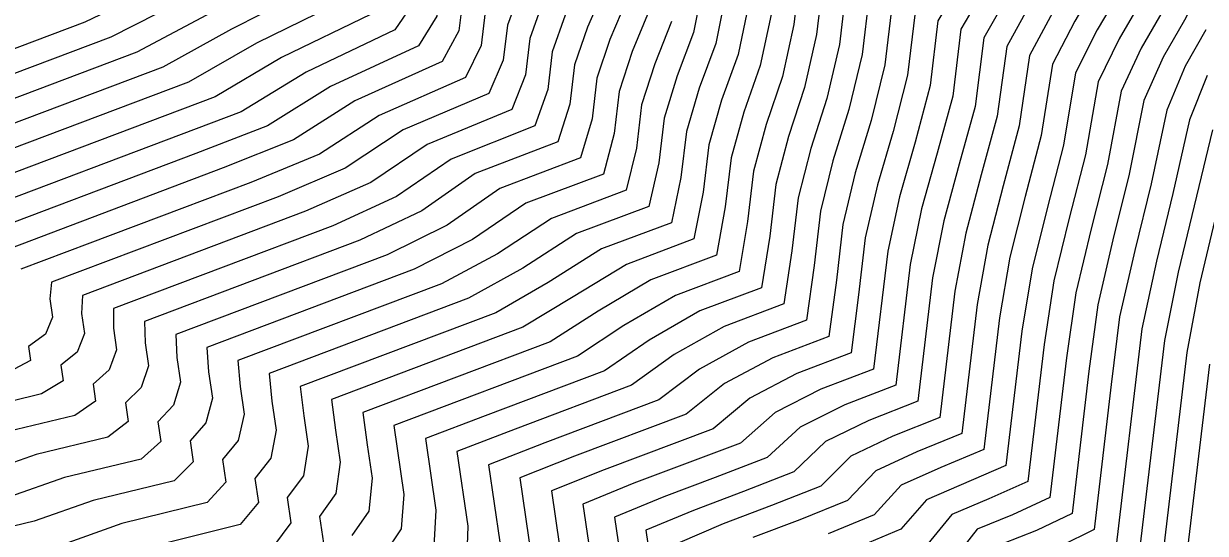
# Model space of a CAD drawing. Extents: x 2356077 to 2359823, y 225951 to 227822.
# Drawn here: x 2356881.8 to 2356948.1, y 227248.3 to 227276.8 of the extents above; entities that cross this region are included whole.
import ezdxf

# ---------------------------------------------------------------- set-up
doc = ezdxf.new("R2010")
doc.units = 0
doc.layers.add('DTM Contours Major', color=7, linetype='Continuous')
doc.layers.add('DTM Contours Minor', color=7, linetype='Continuous')

msp = doc.modelspace()

# ---------------------------------------------------------------- linework, layer by layer
at = {"layer": 'DTM Contours Major'}
for points in [[(2356931.662, 227319.394), (2356930.065, 227317.339), (2356928.465, 227315.253), (2356926.86, 227313.119), (2356925.245, 227310.92), (2356923.617, 227308.636), (2356921.974, 227306.253), (2356919.827, 227303.007), (2356917.689, 227299.626), (2356915.602, 227296.173), (2356913.464, 227292.722), (2356908.791, 227285.781), (2356908.362, 227283.86), (2356908.092, 227281.964), (2356907.092, 227280.065), (2356906.407, 227278.253), (2356906.192, 227276.447), (2356905.25, 227274.712), (2356900.361, 227272.506), (2356896.917, 227270.321), (2356892.972, 227268.748), (2356879.872, 227263.807)], [(2356923.029, 227318.711), (2356921.778, 227317.026), (2356920.51, 227315.295), (2356919.219, 227313.495), (2356917.897, 227311.605), (2356916.539, 227309.601), (2356914.395, 227306.312), (2356909.931, 227299.196), (2356902.463, 227288.105), (2356901.962, 227286.539), (2356901.754, 227285.114), (2356900.701, 227283.496), (2356900.133, 227281.988), (2356899.964, 227280.568), (2356898.544, 227279.123), (2356893.433, 227276.538), (2356889.575, 227274.408), (2356871.316, 227267.521)], [(2356948.36, 227309.721), (2356945.713, 227306.253), (2356943.147, 227302.792), (2356940.68, 227299.352), (2356938.33, 227295.948), (2356936.381, 227293.002), (2356934.552, 227290.081), (2356932.857, 227287.174), (2356931.311, 227284.267), (2356929.646, 227281.59), (2356927.924, 227278.897), (2356927.542, 227275.677), (2356926.835, 227272.639), (2356925.935, 227269.834), (2356925.232, 227267.072), (2356924.88, 227264.105), (2356924.433, 227261.123), (2356921.082, 227259.859), (2356918.278, 227258.285), (2356915.886, 227256.567), (2356909.341, 227254.099), (2356906.081, 227252.841), (2356906.691, 227248.657), (2356906.611, 227246.54)], [(2356949.052, 227299.989), (2356946.329, 227296.173), (2356943.787, 227292.465), (2356941.949, 227289.66), (2356940.245, 227286.911), (2356938.685, 227284.188), (2356937.275, 227281.465), (2356935.815, 227279.029), (2356934.36, 227276.527), (2356933.915, 227272.774), (2356933.034, 227269.576), (2356932.157, 227266.449), (2356931.506, 227263.34), (2356930.702, 227256.563), (2356927.855, 227255.473), (2356925.346, 227254.22), (2356923.488, 227252.511), (2356920.566, 227251.391), (2356917.686, 227250.305), (2356914.92, 227249.165), (2356915.645, 227244.198)], [(2356949.277, 227288.993), (2356947.579, 227286.344), (2356946.015, 227283.767), (2356944.589, 227281.226), (2356943.303, 227278.681), (2356942, 227276.494), (2356940.789, 227274.09), (2356940.126, 227270.025), (2356939.221, 227266.543), (2356938.356, 227263.086), (2356937.78, 227259.605), (2356936.886, 227252.067), (2356932.432, 227250.137), (2356930.998, 227248.485), (2356928.495, 227247.44)], [(2356914.367, 227278.833), (2356913.407, 227276.643), (2356912.682, 227274.525), (2356912.421, 227272.331), (2356911.738, 227270.217), (2356907.098, 227268.431), (2356904.11, 227266.342), (2356900.638, 227264.698), (2356888.557, 227260.142), (2356888.583, 227258.947), (2356888.773, 227257.649), (2356888.371, 227256.438), (2356887.481, 227255.572), (2356887.632, 227254.539), (2356886.5, 227253.643), (2356882.468, 227252.684), (2356879.587, 227251.673)], [(2356921.155, 227278.453), (2356920.612, 227275.725), (2356919.683, 227273.233), (2356918.957, 227270.8), (2356918.65, 227268.217), (2356918.115, 227265.681), (2356914.199, 227264.205), (2356911.193, 227262.332), (2356908.26, 227260.632), (2356897.292, 227256.495), (2356897.483, 227254.856), (2356897.734, 227253.139), (2356897.463, 227251.478), (2356896.558, 227250.268), (2356896.765, 227248.851), (2356895.783, 227247.541)], [(2356948.174, 227273.942), (2356947.192, 227271.449), (2356946.258, 227267.314), (2356945.334, 227263.516), (2356944.512, 227259.729), (2356943.071, 227247.585)]]:
    msp.add_lwpolyline(points, dxfattribs=at)
at = {"layer": 'DTM Contours Minor'}
for points in [[(2356923.957, 227322.148), (2356920.441, 227317.379), (2356919.238, 227315.724), (2356918.01, 227314.002), (2356916.75, 227312.189), (2356915.452, 227310.264), (2356913.315, 227306.97), (2356911.11, 227303.443), (2356908.763, 227299.805), (2356901.201, 227288.575), (2356900.682, 227287.074), (2356900.476, 227285.742), (2356899.411, 227284.178), (2356898.878, 227282.734), (2356898.718, 227281.391), (2356897.142, 227279.983), (2356892.023, 227277.321), (2356888.119, 227275.247), (2356869.642, 227268.278)], [(2356931.69, 227321.529), (2356928.658, 227317.612), (2356927.13, 227315.61), (2356925.592, 227313.559), (2356924.042, 227311.441), (2356922.475, 227309.236), (2356920.886, 227306.927), (2356918.736, 227303.67), (2356916.583, 227300.263), (2356914.472, 227296.775), (2356912.264, 227293.284), (2356907.523, 227286.243), (2356907.082, 227284.396), (2356906.831, 227282.593), (2356905.821, 227280.751), (2356905.152, 227279), (2356904.947, 227277.27), (2356903.932, 227275.603), (2356898.995, 227273.318), (2356895.451, 227271.113), (2356891.426, 227269.553), (2356878.146, 227264.545)], [(2356921.328, 227320.779), (2356919.1, 227317.727), (2356917.962, 227316.147), (2356916.798, 227314.501), (2356915.601, 227312.767), (2356914.363, 227310.922), (2356912.236, 227307.624), (2356910.025, 227304.077), (2356907.593, 227300.413), (2356899.94, 227289.047), (2356899.403, 227287.609), (2356899.192, 227286.368), (2356898.117, 227284.856), (2356897.623, 227283.477), (2356897.473, 227282.214), (2356895.7, 227280.827), (2356890.6, 227278.091), (2356886.662, 227276.086), (2356867.999, 227269.047)], [(2356933.139, 227319.201), (2356931.469, 227317.063), (2356929.799, 227314.894), (2356928.125, 227312.676), (2356926.446, 227310.395), (2356924.76, 227308.033), (2356923.063, 227305.576), (2356920.92, 227302.342), (2356918.798, 227298.989), (2356916.736, 227295.571), (2356914.664, 227292.159), (2356910.059, 227285.32), (2356909.642, 227283.324), (2356909.35, 227281.336), (2356908.359, 227279.38), (2356907.662, 227277.507), (2356907.438, 227275.623), (2356906.56, 227273.818), (2356901.719, 227271.693), (2356898.371, 227269.528), (2356894.512, 227267.941), (2356881.602, 227263.072)], [(2356917.759, 227318.076), (2356916.686, 227316.57), (2356915.586, 227315), (2356914.452, 227313.344), (2356913.277, 227311.578), (2356911.162, 227308.279), (2356908.922, 227304.731), (2356898.681, 227289.521), (2356898.123, 227288.144), (2356897.902, 227286.991), (2356896.815, 227285.53), (2356896.367, 227284.219), (2356896.227, 227283.035), (2356894.197, 227281.649), (2356889.156, 227278.842), (2356885.203, 227276.924), (2356866.413, 227269.837)], [(2356924.435, 227318.432), (2356923.116, 227316.671), (2356921.781, 227314.862), (2356920.425, 227312.984), (2356919.041, 227311.015), (2356917.624, 227308.935), (2356915.476, 227305.652), (2356913.289, 227302.171), (2356911.097, 227298.583), (2356903.727, 227287.637), (2356903.242, 227286.003), (2356903.028, 227284.484), (2356901.986, 227282.812), (2356901.388, 227281.243), (2356901.21, 227279.744), (2356899.92, 227278.254), (2356894.832, 227275.746), (2356891.028, 227273.568), (2356873.009, 227266.772)], [(2356925.843, 227318.158), (2356924.455, 227316.318), (2356923.053, 227314.43), (2356921.632, 227312.473), (2356920.186, 227310.426), (2356918.711, 227308.268), (2356916.56, 227304.993), (2356914.382, 227301.535), (2356912.223, 227297.98), (2356909.86, 227294.402), (2356904.991, 227287.171), (2356904.522, 227285.468), (2356904.3, 227283.853), (2356903.27, 227282.125), (2356902.642, 227280.495), (2356902.456, 227278.919), (2356901.269, 227277.375), (2356896.234, 227274.939), (2356892.51, 227272.738), (2356874.715, 227266.027)], [(2356927.251, 227317.885), (2356925.793, 227315.965), (2356924.324, 227313.996), (2356922.838, 227311.958), (2356921.331, 227309.833), (2356919.798, 227307.599), (2356917.647, 227304.332), (2356915.481, 227300.899), (2356913.346, 227297.377), (2356911.063, 227293.844), (2356906.257, 227286.706), (2356905.802, 227284.932), (2356905.567, 227283.223), (2356904.547, 227281.438), (2356903.897, 227279.747), (2356903.701, 227278.095), (2356902.606, 227276.491), (2356897.62, 227274.13), (2356893.972, 227271.904), (2356876.427, 227265.284)], [(2356949.675, 227309.344), (2356946.959, 227305.782), (2356944.331, 227302.234), (2356941.811, 227298.719), (2356939.421, 227295.253), (2356937.493, 227292.333), (2356935.688, 227289.447), (2356934.02, 227286.577), (2356932.503, 227283.707), (2356930.88, 227281.078), (2356929.212, 227278.428), (2356928.819, 227275.11), (2356928.077, 227272.024), (2356927.182, 227269.156), (2356926.487, 227266.326), (2356926.125, 227263.282), (2356925.692, 227260.21), (2356922.442, 227258.984), (2356919.69, 227257.474), (2356917.41, 227255.754), (2356911.011, 227253.34), (2356907.849, 227252.106), (2356908.482, 227247.764)], [(2356948.203, 227305.309), (2356945.512, 227301.675), (2356942.942, 227298.084), (2356940.513, 227294.557), (2356938.606, 227291.665), (2356936.826, 227288.813), (2356935.185, 227285.979), (2356933.695, 227283.146), (2356932.114, 227280.566), (2356930.5, 227277.957), (2356930.094, 227274.538), (2356929.318, 227271.411), (2356928.428, 227268.478), (2356927.741, 227265.579), (2356927.371, 227262.46), (2356926.949, 227259.296), (2356923.799, 227258.108), (2356921.104, 227256.661), (2356918.935, 227254.94), (2356912.68, 227252.581), (2356909.617, 227251.371), (2356910.273, 227246.872)], [(2356949.445, 227304.835), (2356946.693, 227301.114), (2356944.071, 227297.448), (2356941.604, 227293.86), (2356939.719, 227290.997), (2356937.965, 227288.178), (2356936.351, 227285.382), (2356934.888, 227282.585), (2356931.787, 227277.484), (2356931.369, 227273.959), (2356930.558, 227270.798), (2356929.672, 227267.801), (2356928.996, 227264.833), (2356928.617, 227261.638), (2356928.206, 227258.382), (2356925.153, 227257.23), (2356922.517, 227255.848), (2356920.459, 227254.127), (2356914.349, 227251.823), (2356911.385, 227250.636), (2356912.064, 227245.98)], [(2356950.687, 227304.36), (2356947.873, 227300.552), (2356945.2, 227296.811), (2356942.696, 227293.163), (2356940.834, 227290.328), (2356939.105, 227287.544), (2356937.518, 227284.785), (2356936.081, 227282.025), (2356934.581, 227279.542), (2356933.074, 227277.007), (2356932.643, 227273.371), (2356931.796, 227270.187), (2356930.916, 227267.125), (2356930.251, 227264.087), (2356929.461, 227257.467), (2356926.505, 227256.352), (2356923.931, 227255.034), (2356921.984, 227253.314), (2356916.017, 227251.064), (2356913.152, 227249.901), (2356913.854, 227245.089)], [(2356950.231, 227299.425), (2356947.457, 227295.534), (2356944.879, 227291.767), (2356943.064, 227288.992), (2356941.387, 227286.277), (2356939.853, 227283.591), (2356938.47, 227280.904), (2356937.048, 227278.517), (2356935.646, 227276.043), (2356935.165, 227272.203), (2356934.27, 227268.966), (2356933.398, 227265.775), (2356932.761, 227262.593), (2356931.939, 227255.663), (2356929.203, 227254.593), (2356926.762, 227253.404), (2356924.99, 227251.707), (2356922.153, 227250.602), (2356919.355, 227249.546), (2356916.688, 227248.429), (2356917.436, 227243.308)], [(2356948.585, 227294.895), (2356945.971, 227291.068), (2356944.18, 227288.324), (2356942.529, 227285.643), (2356941.022, 227282.994), (2356939.664, 227280.344), (2356938.281, 227278.004), (2356936.932, 227275.554), (2356936.4, 227271.655), (2356935.505, 227268.358), (2356934.636, 227265.101), (2356934.016, 227261.846), (2356933.175, 227254.763), (2356930.55, 227253.713), (2356928.179, 227252.589), (2356926.492, 227250.903), (2356923.739, 227249.812), (2356921.023, 227248.787), (2356918.457, 227247.693)], [(2356949.714, 227294.255), (2356947.065, 227290.369), (2356945.298, 227287.655), (2356943.673, 227285.01), (2356942.193, 227282.397), (2356940.86, 227279.783), (2356939.514, 227277.491), (2356938.217, 227275.06), (2356937.634, 227271.108), (2356936.738, 227267.75), (2356935.873, 227264.427), (2356935.27, 227261.098), (2356934.412, 227253.863), (2356931.895, 227252.832), (2356929.596, 227251.772), (2356927.994, 227250.098), (2356925.325, 227249.021), (2356922.691, 227248.028)], [(2356948.171, 227289.671), (2356946.43, 227286.989), (2356944.83, 227284.378), (2356943.375, 227281.802), (2356942.066, 227279.224), (2356940.75, 227276.982), (2356939.501, 227274.564), (2356938.87, 227270.563), (2356937.973, 227267.144), (2356937.11, 227263.755), (2356936.525, 227260.35), (2356935.649, 227252.964), (2356933.239, 227251.951), (2356931.014, 227250.955), (2356929.497, 227249.293), (2356926.91, 227248.231)], [(2356948.724, 227285.721), (2356947.177, 227283.169), (2356945.77, 227280.654), (2356944.503, 227278.137), (2356943.235, 227275.983), (2356942.071, 227273.579), (2356941.352, 227269.481), (2356940.444, 227265.935), (2356939.583, 227262.411), (2356939.034, 227258.853), (2356938.122, 227251.168), (2356935.924, 227250.187), (2356933.851, 227249.317), (2356932.501, 227247.677)], [(2356948.338, 227282.567), (2356946.951, 227280.08), (2356945.705, 227277.592), (2356944.469, 227275.473), (2356943.353, 227273.062), (2356942.579, 227268.938), (2356941.668, 227265.329), (2356940.81, 227261.737), (2356940.288, 227258.101), (2356939.359, 227250.271), (2356937.264, 227249.304), (2356935.271, 227248.497), (2356934.003, 227246.869)], [(2356925.348, 227279.827), (2356924.989, 227276.798), (2356924.349, 227273.871), (2356923.439, 227271.192), (2356922.722, 227268.563), (2356922.388, 227265.75), (2356921.911, 227262.949), (2356918.348, 227261.605), (2356915.451, 227259.905), (2356912.838, 227258.194), (2356902.545, 227254.31), (2356903.109, 227250.444), (2356902.943, 227248.505), (2356902.005, 227247.081)], [(2356919.876, 227279), (2356919.365, 227276.345), (2356918.431, 227273.914), (2356917.702, 227271.545), (2356917.405, 227269.04), (2356916.845, 227266.591), (2356912.798, 227265.065), (2356909.78, 227263.136), (2356906.737, 227261.446), (2356895.543, 227257.224), (2356895.704, 227255.674), (2356895.942, 227254.037), (2356895.636, 227252.468), (2356894.743, 227251.33), (2356894.938, 227249.989), (2356893.927, 227248.762), (2356888.913, 227247.504)], [(2356926.636, 227279.363), (2356926.266, 227276.24), (2356925.592, 227273.254), (2356924.688, 227270.513), (2356923.977, 227267.818), (2356923.634, 227264.927), (2356923.173, 227262.036), (2356919.717, 227260.733), (2356916.866, 227259.095), (2356914.363, 227257.381), (2356907.672, 227254.857), (2356904.313, 227253.575), (2356904.9, 227249.551), (2356904.78, 227247.521)], [(2356948.134, 227279.506), (2356946.908, 227277.047), (2356945.704, 227274.962), (2356944.634, 227272.535), (2356943.806, 227268.395), (2356942.891, 227264.724), (2356942.035, 227261.064), (2356941.543, 227257.348), (2356940.596, 227249.374), (2356938.604, 227248.421), (2356936.692, 227247.676)], [(2356909.624, 227278.695), (2356908.917, 227276.761), (2356908.684, 227274.8), (2356907.863, 227272.921), (2356903.071, 227270.879), (2356899.816, 227268.733), (2356896.048, 227267.132), (2356883.337, 227262.338), (2356883.242, 227261.411), (2356883.392, 227260.38), (2356882.995, 227259.424), (2356882.037, 227258.744), (2356882.152, 227257.952), (2356880.914, 227257.302)], [(2356916.868, 227277.587), (2356915.921, 227275.278), (2356915.192, 227273.035), (2356914.913, 227270.685), (2356914.298, 227268.407), (2356909.952, 227266.768), (2356906.95, 227264.742), (2356903.689, 227263.073), (2356892.047, 227258.682), (2356892.144, 227257.309), (2356892.358, 227255.84), (2356891.993, 227254.451), (2356891.112, 227253.452), (2356891.285, 227252.264), (2356890.215, 227251.203), (2356885.664, 227250.102), (2356882.367, 227248.937), (2356878.706, 227248.065)], [(2356910.887, 227278.011), (2356910.172, 227276.016), (2356909.93, 227273.977), (2356909.16, 227272.022), (2356904.417, 227270.064), (2356901.253, 227267.938), (2356897.58, 227266.322), (2356885.074, 227261.605), (2356885.022, 227260.589), (2356885.186, 227259.468), (2356884.777, 227258.428), (2356883.851, 227257.688), (2356883.979, 227256.815), (2356882.778, 227256.083), (2356879.343, 227255.245)], [(2356915.618, 227278.21), (2356914.665, 227275.96), (2356913.937, 227273.78), (2356913.667, 227271.508), (2356913.02, 227269.313), (2356908.497, 227267.607), (2356905.531, 227265.543), (2356902.164, 227263.886), (2356890.302, 227259.412), (2356890.363, 227258.128), (2356890.565, 227256.744), (2356890.179, 227255.444), (2356889.297, 227254.512), (2356889.459, 227253.402), (2356888.358, 227252.423), (2356884.059, 227251.395), (2356880.97, 227250.308)], [(2356922.433, 227277.904), (2356921.858, 227275.106), (2356920.935, 227272.552), (2356920.212, 227270.054), (2356919.896, 227267.395), (2356919.382, 227264.771), (2356915.589, 227263.341), (2356912.604, 227261.526), (2356909.783, 227259.818), (2356899.041, 227255.767), (2356899.263, 227254.04), (2356899.526, 227252.241), (2356899.295, 227250.489), (2356898.374, 227249.205), (2356898.592, 227247.713)], [(2356912.148, 227277.327), (2356911.427, 227275.271), (2356911.175, 227273.154), (2356910.451, 227271.12), (2356905.759, 227269.248), (2356902.684, 227267.141), (2356899.11, 227265.51), (2356886.815, 227260.873), (2356886.803, 227259.768), (2356886.979, 227258.557), (2356886.57, 227257.432), (2356885.666, 227256.631), (2356885.805, 227255.677), (2356884.64, 227254.863), (2356880.895, 227253.967)], [(2356918.117, 227276.965), (2356917.177, 227274.596), (2356916.447, 227272.29), (2356916.159, 227269.863), (2356915.573, 227267.499), (2356911.384, 227265.919), (2356908.366, 227263.94), (2356905.214, 227262.259), (2356893.795, 227257.953), (2356893.924, 227256.491), (2356894.15, 227254.938), (2356893.812, 227253.459), (2356892.927, 227252.391), (2356893.112, 227251.126), (2356892.072, 227249.982), (2356887.283, 227248.805), (2356883.776, 227247.56)], [(2356923.711, 227277.352), (2356923.103, 227274.488), (2356922.186, 227271.872), (2356921.467, 227269.309), (2356921.142, 227266.572), (2356920.647, 227263.86), (2356916.97, 227262.473), (2356914.015, 227260.719), (2356911.306, 227259.004), (2356900.792, 227255.039), (2356901.043, 227253.224), (2356901.317, 227251.345), (2356901.129, 227249.501), (2356900.19, 227248.142)], [(2356948.112, 227276.502), (2356946.939, 227274.452), (2356945.914, 227271.999), (2356945.033, 227267.854), (2356944.113, 227264.12), (2356943.259, 227260.392), (2356942.797, 227256.596), (2356941.834, 227248.479), (2356939.944, 227247.538)], [(2356948.469, 227270.884), (2356946.552, 227262.914), (2356945.777, 227259.068), (2356944.309, 227246.692), (2356942.623, 227245.772), (2356940.973, 227245.15), (2356940.019, 227243.629), (2356937.996, 227242.695), (2356936.034, 227241.954), (2356934.372, 227241.049), (2356935.834, 227231.026), (2356935.405, 227227.938), (2356935.123, 227224.969), (2356934.623, 227221.892), (2356925.172, 227219.044), (2356882.055, 227212.606)], [(2356948.707, 227266.237), (2356947.77, 227262.313), (2356947.042, 227258.407), (2356945.546, 227245.801), (2356943.961, 227244.889), (2356942.402, 227244.301), (2356941.524, 227242.818), (2356939.579, 227241.903), (2356937.701, 227241.195), (2356936.141, 227240.308), (2356937.634, 227230.068), (2356937.298, 227226.863), (2356936.95, 227223.829), (2356936.461, 227220.669), (2356926.832, 227217.794), (2356882.514, 227211.177)], [(2356948.307, 227257.745), (2356946.784, 227244.912), (2356945.3, 227244.006), (2356943.831, 227243.452), (2356943.03, 227242.007), (2356941.161, 227241.112), (2356939.369, 227240.436), (2356937.91, 227239.566), (2356939.435, 227229.107), (2356939.194, 227225.787), (2356938.777, 227222.687), (2356938.297, 227219.446), (2356928.483, 227216.543), (2356882.974, 227209.748)]]:
    msp.add_lwpolyline(points, dxfattribs=at)

doc.saveas('drawing.dxf')
